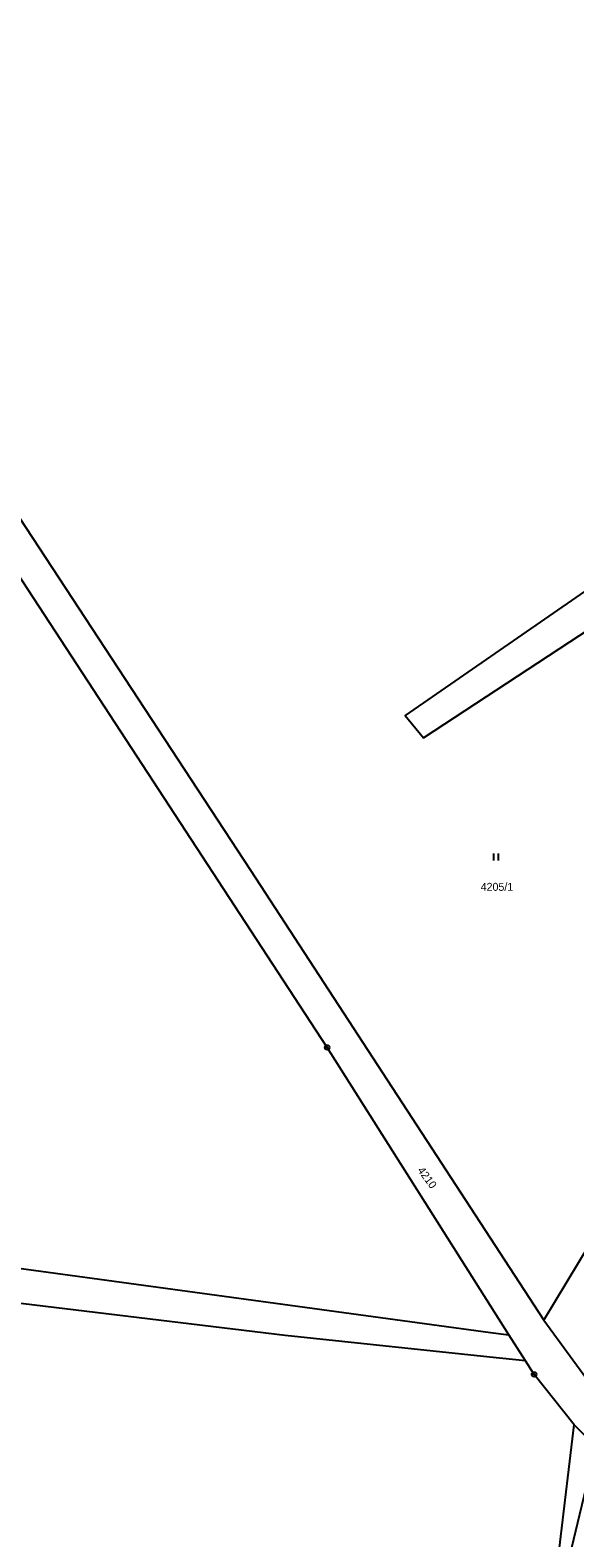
# Model space of a CAD drawing. Extents: x -733394 to -722299, y -1082822 to -1075049.
# Drawn here: x -731493.3 to -731376.9, y -1080240.2 to -1079917.5 of the extents above; entities that cross this region are included whole.
import ezdxf

# ---------------------------------------------------------------- set-up
doc = ezdxf.new("R2010")
doc.units = 0
for name, color, linetype in [('Hranice parcel', 7, 'Continuous'), ('Parcelní čísla', 7, 'Continuous'), ('Značky bodu BP', 7, 'Continuous'), ('Značky kultur', 7, 'Continuous')]:
    doc.layers.add(name, color=color, linetype=linetype)

msp = doc.modelspace()

# ---------------------------------------------------------------- linework, layer by layer
at = {"layer": 'Hranice parcel'}
for p, q in [((-731391, -1080196.71), (-731429.83, -1080135.21)), ((-731383.52, -1080193.59), (-731373.54, -1080177.04)), ((-731383.52, -1080193.59), (-731358.34, -1080228.05)), ((-731387.42, -1080202.29), (-731391, -1080196.71)), ((-731377.01, -1080215.97), (-731370.56, -1080222.47))]:
    msp.add_line(p, q, dxfattribs=at)
for points in [[(-731654.43, -1079829.07), (-731567.31, -1079930.02), (-731539.16, -1079963.21), (-731518.72, -1079987.35), (-731504.26, -1080008.83), (-731446.23, -1080097.29), (-731383.52, -1080193.59)], [(-731429.83, -1080135.21), (-731510.08, -1080012.36), (-731524.48, -1079991.82), (-731544.92, -1079968.36), (-731562.49, -1079947.52)], [(-731314.29, -1079995.74), (-731413.13, -1080064.18), (-731409.25, -1080068.95), (-731308.93, -1080003.13), (-731304.39, -1080006.22)], [(-731888.63, -1080135.73), (-731879.45, -1080136.08), (-731823.62, -1080142.9), (-731734.39, -1080153.04), (-731614.47, -1080166.28), (-731394.92, -1080196.25), (-731391, -1080196.71)], [(-731387.42, -1080202.29), (-731395.04, -1080201.48), (-731438.79, -1080196.83), (-731618.55, -1080175.07)], [(-731377.01, -1080215.97), (-731385.59, -1080205.19), (-731387.42, -1080202.29)], [(-731358.93, -1080283.2), (-731364.27, -1080270.77), (-731381.37, -1080252.43), (-731377.01, -1080215.97)], [(-731354.4, -1080278.9), (-731379.27, -1080249.69), (-731374.02, -1080227.65), (-731370.56, -1080222.47)]]:
    msp.add_lwpolyline(points, dxfattribs=at)
at = {"layer": 'Značky bodu BP'}
for centre, radius in [((-731429.83, -1080135.21), 0.5), ((-731429.83, -1080135.21), 0.5), ((-731429.83, -1080135.21), 0.0303), ((-731429.83, -1080135.21), 0.0303), ((-731385.59, -1080205.19), 0.5), ((-731385.59, -1080205.19), 0.5), ((-731385.59, -1080205.19), 0.0303), ((-731385.59, -1080205.19), 0.0303)]:
    msp.add_circle(centre, radius, dxfattribs=at)
at = {"layer": 'Značky kultur'}
for p, q in [((-731394.18, -1080095.19), (-731394.18, -1080093.69)), ((-731393.18, -1080095.19), (-731393.18, -1080093.69))]:
    msp.add_line(p, q, dxfattribs=at)

# ---------------------------------------------------------------- texts
at = {"layer": 'Parcelní čísla'}
msp.add_text('4205/1', height=1.7, dxfattribs=at).set_placement((-731397, -1080101.69))
msp.add_text('4210', height=1.7, rotation=306, dxfattribs=at).set_placement((-731410.61, -1080161.52))

doc.saveas('drawing.dxf')
